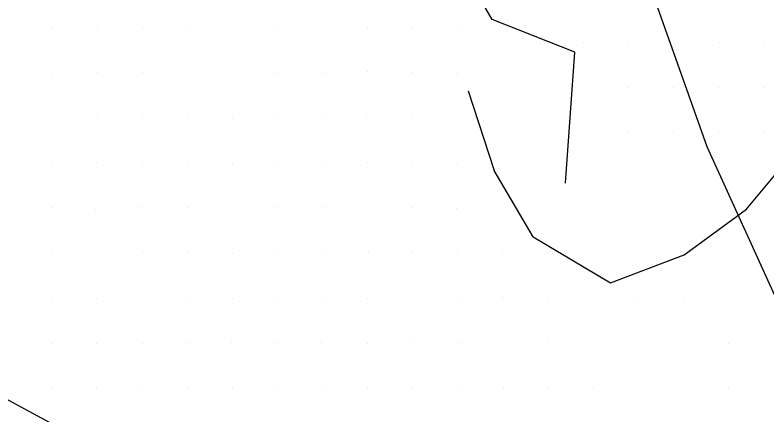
# Model space of a CAD drawing. Extents: x 1602514 to 1609837, y 863887 to 871157.
# Drawn here: x 1604320.5 to 1604570.6, y 867902 to 868034.9 of the extents above; entities that cross this region are included whole.
import ezdxf

# ---------------------------------------------------------------- set-up
doc = ezdxf.new("R2010")
doc.units = 0
for name, color, linetype in [('Survey-Flow line', 7, 'Continuous'), ('Survey-Ridge Lines', 7, 'Continuous'), ('Survey-Spot dirt', 7, 'Continuous'), ('Survey-Vegetation trees', 7, 'Continuous'), ('Text General Notes', 7, 'Continuous')]:
    doc.layers.add(name, color=color, linetype=linetype)

msp = doc.modelspace()

# ---------------------------------------------------------------- linework, layer by layer
at = {"layer": 'Survey-Flow line'}
for p in [(1604471.2, 868009.71), (1604471.2, 868009.71), (1604492.84, 867961.27), (1604492.84, 867961.27)]:
    msp.add_line(p, (1604479.86, 867983.29), dxfattribs=at)
msp.add_lwpolyline([(1604492.84, 867961.27), (1604518.51, 867945.95), (1604543.01, 867955.26), (1604563.75, 867970.41), (1604579.92, 867989.67), (1604608.41, 867998.24)], dxfattribs=at)
msp.add_lwpolyline([(1604492.84, 867961.27), (1604518.51, 867945.95), (1604543.01, 867955.26), (1604563.75, 867970.41), (1604579.92, 867989.67), (1604608.41, 867998.24)], dxfattribs=at)
at = {"layer": 'Survey-Ridge Lines'}
msp.add_lwpolyline([(1604503.62, 867979.05), (1604506.65, 868022.58), (1604479.14, 868033.42), (1604464.23, 868059.26), (1604466.73, 868085.39), (1604444.18, 868110.64), (1604433.82, 868132.95), (1604407.92, 868152.62), (1604377.73, 868169.34), (1604353.04, 868187.15), (1604328.15, 868205.61), (1604316.02, 868234.22), (1604313, 868249), (1604299.33, 868273.82), (1604275.83, 868292.59), (1604254.32, 868299.09)], dxfattribs=at)
msp.add_lwpolyline([(1604503.62, 867979.05), (1604506.65, 868022.58), (1604479.14, 868033.42), (1604464.23, 868059.26), (1604466.73, 868085.39), (1604444.18, 868110.64), (1604433.82, 868132.95), (1604407.92, 868152.62), (1604377.73, 868169.34), (1604353.04, 868187.15), (1604328.15, 868205.61), (1604316.02, 868234.22), (1604313, 868249), (1604299.33, 868273.82), (1604275.83, 868292.59), (1604254.32, 868299.09)], dxfattribs=at)
at = {"layer": 'Survey-Spot dirt'}
for p, q in [((1604332.46, 868030.81), (1604332.46, 868030.81)), ((1604332.46, 868030.81), (1604332.46, 868030.81)), ((1604347.87, 868031.01), (1604347.87, 868031.01)), ((1604347.87, 868031.01), (1604347.87, 868031.01)), ((1604362.73, 868030.63), (1604362.73, 868030.63)), ((1604362.73, 868030.63), (1604362.73, 868030.63)), ((1604377.48, 868030.69), (1604377.48, 868030.69)), ((1604377.48, 868030.69), (1604377.48, 868030.69)), ((1604407.74, 868030.72), (1604407.74, 868030.72)), ((1604407.74, 868030.72), (1604407.74, 868030.72)), ((1604437.71, 868030.75), (1604437.71, 868030.75)), ((1604437.71, 868030.75), (1604437.71, 868030.75)), ((1604452.65, 868030.71), (1604452.65, 868030.71)), ((1604452.65, 868030.71), (1604452.65, 868030.71)), ((1604467.82, 868030.81), (1604467.82, 868030.81)), ((1604467.82, 868030.81), (1604467.82, 868030.81)), ((1604509.73, 868025.82), (1604509.73, 868025.82)), ((1604509.73, 868025.82), (1604509.73, 868025.82)), ((1604524.57, 868025.81), (1604524.57, 868025.81)), ((1604524.57, 868025.81), (1604524.57, 868025.81)), ((1604539.67, 868025.89), (1604539.67, 868025.89)), ((1604539.67, 868025.89), (1604539.67, 868025.89)), ((1604554.64, 868025.88), (1604554.64, 868025.88)), ((1604554.64, 868025.88), (1604554.64, 868025.88)), ((1604569.62, 868025.87), (1604569.62, 868025.87)), ((1604569.62, 868025.87), (1604569.62, 868025.87)), ((1604332.66, 868015.66), (1604332.66, 868015.66)), ((1604332.66, 868015.66), (1604332.66, 868015.66)), ((1604347.73, 868015.84), (1604347.73, 868015.84)), ((1604347.73, 868015.84), (1604347.73, 868015.84)), ((1604362.81, 868015.81), (1604362.81, 868015.81)), ((1604362.81, 868015.81), (1604362.81, 868015.81)), ((1604407.76, 868015.72), (1604407.76, 868015.72)), ((1604407.76, 868015.72), (1604407.76, 868015.72)), ((1604422.78, 868015.68), (1604422.78, 868015.68)), ((1604422.78, 868015.68), (1604422.78, 868015.68)), ((1604437.6, 868016.11), (1604437.6, 868016.11)), ((1604437.6, 868016.11), (1604437.6, 868016.11)), ((1604452.45, 868015.97), (1604452.45, 868015.97)), ((1604452.45, 868015.97), (1604452.45, 868015.97)), ((1604467.52, 868015.65), (1604467.52, 868015.65)), ((1604467.52, 868015.65), (1604467.52, 868015.65)), ((1604524.62, 868010.84), (1604524.62, 868010.84)), ((1604524.62, 868010.84), (1604524.62, 868010.84)), ((1604539.49, 868010.87), (1604539.49, 868010.87)), ((1604539.49, 868010.87), (1604539.49, 868010.87)), ((1604554.56, 868010.83), (1604554.56, 868010.83)), ((1604554.56, 868010.83), (1604554.56, 868010.83)), ((1604569.61, 868010.87), (1604569.61, 868010.87)), ((1604569.61, 868010.87), (1604569.61, 868010.87)), ((1604347.84, 868000.85), (1604347.84, 868000.85)), ((1604347.84, 868000.85), (1604347.84, 868000.85)), ((1604362.7, 868000.82), (1604362.7, 868000.82)), ((1604362.7, 868000.82), (1604362.7, 868000.82)), ((1604377.71, 868000.84), (1604377.71, 868000.84)), ((1604377.71, 868000.84), (1604377.71, 868000.84)), ((1604392.67, 868000.4), (1604392.67, 868000.4)), ((1604392.67, 868000.4), (1604392.67, 868000.4)), ((1604407.62, 868000.92), (1604407.62, 868000.92)), ((1604407.62, 868000.92), (1604407.62, 868000.92)), ((1604422.85, 868000.77), (1604422.85, 868000.77)), ((1604422.85, 868000.77), (1604422.85, 868000.77)), ((1604437.5, 868001.02), (1604437.5, 868001.02)), ((1604437.5, 868001.02), (1604437.5, 868001.02)), ((1604452.73, 868000.81), (1604452.73, 868000.81)), ((1604452.73, 868000.81), (1604452.73, 868000.81)), ((1604524.51, 867996), (1604524.51, 867996)), ((1604524.51, 867996), (1604524.51, 867996)), ((1604539.66, 867995.75), (1604539.66, 867995.75)), ((1604539.66, 867995.75), (1604539.66, 867995.75)), ((1604554.56, 867995.76), (1604554.56, 867995.76)), ((1604554.56, 867995.76), (1604554.56, 867995.76)), ((1604569.85, 867995.92), (1604569.85, 867995.92)), ((1604569.85, 867995.92), (1604569.85, 867995.92)), ((1604332.78, 867985.79), (1604332.78, 867985.79)), ((1604332.78, 867985.79), (1604332.78, 867985.79)), ((1604347.68, 867986.01), (1604347.68, 867986.01)), ((1604347.68, 867986.01), (1604347.68, 867986.01)), ((1604362.94, 867985.88), (1604362.94, 867985.88)), ((1604362.94, 867985.88), (1604362.94, 867985.88)), ((1604378.01, 867986.1), (1604378.01, 867986.1)), ((1604378.01, 867986.1), (1604378.01, 867986.1)), ((1604392.8, 867985.75), (1604392.8, 867985.75)), ((1604392.8, 867985.75), (1604392.8, 867985.75)), ((1604407.71, 867985.86), (1604407.71, 867985.86)), ((1604407.71, 867985.86), (1604407.71, 867985.86)), ((1604422.8, 867985.7), (1604422.8, 867985.7)), ((1604422.8, 867985.7), (1604422.8, 867985.7)), ((1604437.62, 867985.85), (1604437.62, 867985.85)), ((1604437.62, 867985.85), (1604437.62, 867985.85)), ((1604452.6, 867985.85), (1604452.6, 867985.85)), ((1604452.6, 867985.85), (1604452.6, 867985.85)), ((1604467.63, 867985.75), (1604467.63, 867985.75)), ((1604467.63, 867985.75), (1604467.63, 867985.75)), ((1604332.69, 867970.91), (1604332.69, 867970.91)), ((1604332.69, 867970.91), (1604332.69, 867970.91)), ((1604347.38, 867970.41), (1604347.38, 867970.41)), ((1604347.38, 867970.41), (1604347.38, 867970.41)), ((1604362.66, 867970.88), (1604362.66, 867970.88)), ((1604362.66, 867970.88), (1604362.66, 867970.88)), ((1604377.99, 867971.07), (1604377.99, 867971.07)), ((1604377.99, 867971.07), (1604377.99, 867971.07)), ((1604407.76, 867971), (1604407.76, 867971)), ((1604407.76, 867971), (1604407.76, 867971)), ((1604422.72, 867970.82), (1604422.72, 867970.82)), ((1604422.72, 867970.82), (1604422.72, 867970.82)), ((1604452.45, 867970.95), (1604452.45, 867970.95)), ((1604452.45, 867970.95), (1604452.45, 867970.95)), ((1604467.47, 867970.59), (1604467.47, 867970.59)), ((1604467.47, 867970.59), (1604467.47, 867970.59)), ((1604332.62, 867955.85), (1604332.62, 867955.85)), ((1604332.62, 867955.85), (1604332.62, 867955.85)), ((1604362.88, 867955.98), (1604362.88, 867955.98)), ((1604362.88, 867955.98), (1604362.88, 867955.98)), ((1604377.88, 867956.05), (1604377.88, 867956.05)), ((1604377.88, 867956.05), (1604377.88, 867956.05)), ((1604392.73, 867955.82), (1604392.73, 867955.82)), ((1604392.73, 867955.82), (1604392.73, 867955.82)), ((1604407.77, 867956.19), (1604407.77, 867956.19)), ((1604407.77, 867956.19), (1604407.77, 867956.19)), ((1604422.71, 867955.79), (1604422.71, 867955.79)), ((1604422.71, 867955.79), (1604422.71, 867955.79)), ((1604437.91, 867955.86), (1604437.91, 867955.86)), ((1604437.91, 867955.86), (1604437.91, 867955.86)), ((1604452.7, 867956.02), (1604452.7, 867956.02)), ((1604452.7, 867956.02), (1604452.7, 867956.02)), ((1604467.74, 867955.72), (1604467.74, 867955.72)), ((1604467.74, 867955.72), (1604467.74, 867955.72)), ((1604482.62, 867955.84), (1604482.62, 867955.84)), ((1604482.62, 867955.84), (1604482.62, 867955.84)), ((1604332.76, 867940.8), (1604332.76, 867940.8)), ((1604332.76, 867940.8), (1604332.76, 867940.8)), ((1604347.62, 867940.76), (1604347.62, 867940.76)), ((1604347.62, 867940.76), (1604347.62, 867940.76)), ((1604377.59, 867940.82), (1604377.59, 867940.82)), ((1604377.59, 867940.82), (1604377.59, 867940.82)), ((1604392.67, 867940.71), (1604392.67, 867940.71)), ((1604392.67, 867940.71), (1604392.67, 867940.71)), ((1604407.84, 867940.92), (1604407.84, 867940.92)), ((1604407.84, 867940.92), (1604407.84, 867940.92)), ((1604422.74, 867940.97), (1604422.74, 867940.97)), ((1604422.74, 867940.97), (1604422.74, 867940.97)), ((1604437.77, 867940.89), (1604437.77, 867940.89)), ((1604437.77, 867940.89), (1604437.77, 867940.89)), ((1604468.05, 867940.68), (1604468.05, 867940.68)), ((1604468.05, 867940.68), (1604468.05, 867940.68)), ((1604482.71, 867941.07), (1604482.71, 867941.07)), ((1604482.71, 867941.07), (1604482.71, 867941.07)), ((1604497.74, 867940.95), (1604497.74, 867940.95)), ((1604497.74, 867940.95), (1604497.74, 867940.95)), ((1604527.69, 867940.93), (1604527.69, 867940.93)), ((1604527.69, 867940.93), (1604527.69, 867940.93)), ((1604542.85, 867940.72), (1604542.85, 867940.72)), ((1604542.85, 867940.72), (1604542.85, 867940.72)), ((1604332.63, 867925.91), (1604332.63, 867925.91)), ((1604332.63, 867925.91), (1604332.63, 867925.91)), ((1604347.67, 867925.83), (1604347.67, 867925.83)), ((1604347.67, 867925.83), (1604347.67, 867925.83)), ((1604362.82, 867925.89), (1604362.82, 867925.89)), ((1604362.82, 867925.89), (1604362.82, 867925.89)), ((1604377.63, 867925.85), (1604377.63, 867925.85)), ((1604377.63, 867925.85), (1604377.63, 867925.85)), ((1604392.63, 867926.2), (1604392.63, 867926.2)), ((1604392.63, 867926.2), (1604392.63, 867926.2)), ((1604407.77, 867925.88), (1604407.77, 867925.88)), ((1604407.77, 867925.88), (1604407.77, 867925.88)), ((1604422.53, 867926.07), (1604422.53, 867926.07)), ((1604422.53, 867926.07), (1604422.53, 867926.07)), ((1604437.64, 867925.88), (1604437.64, 867925.88)), ((1604437.64, 867925.88), (1604437.64, 867925.88)), ((1604452.9, 867926.21), (1604452.9, 867926.21)), ((1604452.9, 867926.21), (1604452.9, 867926.21)), ((1604467.92, 867925.91), (1604467.92, 867925.91)), ((1604467.92, 867925.91), (1604467.92, 867925.91)), ((1604497.75, 867926), (1604497.75, 867926)), ((1604497.75, 867926), (1604497.75, 867926)), ((1604557.64, 867925.93), (1604557.64, 867925.93)), ((1604557.64, 867925.93), (1604557.64, 867925.93)), ((1604332.54, 867910.97), (1604332.54, 867910.97)), ((1604332.54, 867910.97), (1604332.54, 867910.97)), ((1604347.59, 867910.85), (1604347.59, 867910.85)), ((1604347.59, 867910.85), (1604347.59, 867910.85)), ((1604362.66, 867910.94), (1604362.66, 867910.94)), ((1604362.66, 867910.94), (1604362.66, 867910.94)), ((1604377.7, 867910.81), (1604377.7, 867910.81)), ((1604377.7, 867910.81), (1604377.7, 867910.81)), ((1604392.76, 867910.86), (1604392.76, 867910.86)), ((1604392.76, 867910.86), (1604392.76, 867910.86)), ((1604407.73, 867911.13), (1604407.73, 867911.13)), ((1604407.73, 867911.13), (1604407.73, 867911.13)), ((1604422.76, 867910.91), (1604422.76, 867910.91)), ((1604422.76, 867910.91), (1604422.76, 867910.91)), ((1604437.67, 867910.87), (1604437.67, 867910.87)), ((1604437.67, 867910.87), (1604437.67, 867910.87)), ((1604452.83, 867911.01), (1604452.83, 867911.01)), ((1604452.83, 867911.01), (1604452.83, 867911.01)), ((1604468.04, 867910.93), (1604468.04, 867910.93)), ((1604468.04, 867910.93), (1604468.04, 867910.93)), ((1604483.09, 867911.13), (1604483.09, 867911.13)), ((1604483.09, 867911.13), (1604483.09, 867911.13)), ((1604497.62, 867910.96), (1604497.62, 867910.96)), ((1604497.62, 867910.96), (1604497.62, 867910.96)), ((1604512.77, 867910.92), (1604512.77, 867910.92)), ((1604512.77, 867910.92), (1604512.77, 867910.92)), ((1604557.69, 867910.99), (1604557.69, 867910.99)), ((1604557.69, 867910.99), (1604557.69, 867910.99))]:
    msp.add_line(p, q, dxfattribs=at)
at = {"layer": 'Survey-Vegetation trees'}
msp.add_lwpolyline([(1604876.85, 867493.59), (1604857.09, 867521.24), (1604818.92, 867584.6), (1604786.39, 867618.88), (1604746.95, 867673.42), (1604704.4, 867733.5), (1604646.98, 867825.65), (1604600.64, 867890.1), (1604575.99, 867935.59), (1604550.67, 867991.09), (1604524.52, 868064.86), (1604498.87, 868136.02), (1604456.32, 868251.5), (1604438.4, 868315.53)], dxfattribs=at)
msp.add_lwpolyline([(1604876.85, 867493.59), (1604857.09, 867521.24), (1604818.92, 867584.6), (1604786.39, 867618.88), (1604746.95, 867673.42), (1604704.4, 867733.5), (1604646.98, 867825.65), (1604600.64, 867890.1), (1604575.99, 867935.59), (1604550.67, 867991.09), (1604524.52, 868064.86), (1604498.87, 868136.02), (1604456.32, 868251.5), (1604438.4, 868315.53)], dxfattribs=at)
at = {"layer": 'Text General Notes'}
msp.add_line((1603488.83, 868354.84), (1604774.62, 867660.57), dxfattribs=at)
msp.add_line((1603488.83, 868354.84), (1604774.62, 867660.57), dxfattribs=at)

doc.saveas('drawing.dxf')
